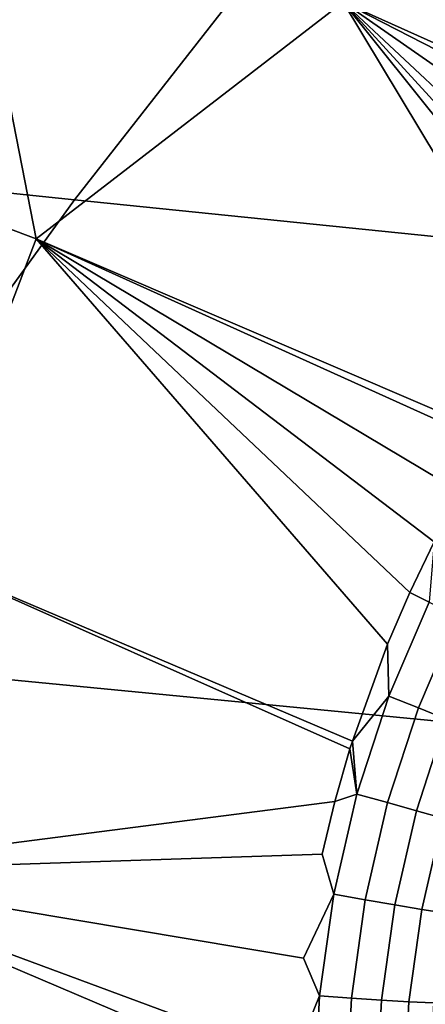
# Model space of a CAD drawing. Header units: metres. Extents: x -240 to 45, y -77 to 27.
# Tile 292 of 656: x -211.373 to -210.896, y 11.388 to 12.545. Entities that reach past the tile are written whole.
import ezdxf

# ---------------------------------------------------------------- set-up
doc = ezdxf.new("R2010")
doc.units = ezdxf.units.M
doc.layers.add('solid_102011X2', color=7, linetype='CONTINUOUS')

msp = doc.modelspace()

# ---------------------------------------------------------------- linework, layer by layer
at = {"layer": 'solid_102011X2'}
for points in [[(-210.905838, 12.847296, 308.287048), (-212.325012, 13.002214, 306.667603), (-212.733994, 12.481375, 306.971497), (-211.308487, 12.332944, 308.589203)], [(-210.469391, 12.431185, 270.91507), (-210.549332, 12.366222, 270.944824), (-210.993027, 12.565222, 271.057281), (-210.775665, 12.897919, 270.952515)], [(-209.482834, 12.695299, 309.899689), (-210.905838, 12.847296, 308.287048), (-211.308487, 12.332944, 308.589203), (-209.879379, 12.187286, 310.19989)], [(-211.353561, 12.28712, 271.173492), (-211.901596, 12.492936, 271.312622), (-211.897308, 12.52366, 271.310516), (-211.444153, 12.748298, 271.171539)], [(-211.353561, 12.28712, 271.173492), (-211.444153, 12.748298, 271.171539), (-210.993027, 12.565222, 271.057281)], [(-210.745865, 12.154848, 271.014496), (-210.814667, 12.056034, 271.036713), (-211.353561, 12.28712, 271.173492), (-210.993027, 12.565222, 271.057281)], [(-210.56958, 12.348129, 270.952271), (-210.993027, 12.565222, 271.057281), (-210.549332, 12.366222, 270.944824)], [(-210.705017, 12.20626, 271.00061), (-210.745865, 12.154848, 271.014496), (-210.993027, 12.565222, 271.057281)], [(-210.685486, 12.229256, 270.993835), (-210.705017, 12.20626, 271.00061), (-210.993027, 12.565222, 271.057281)], [(-210.662003, 12.255668, 270.985596), (-210.685486, 12.229256, 270.993835), (-210.993027, 12.565222, 271.057281)], [(-210.616791, 12.303032, 270.969452), (-210.662003, 12.255668, 270.985596), (-210.993027, 12.565222, 271.057281)], [(-210.60289, 12.309091, 270.964966), (-210.616791, 12.303032, 270.969452), (-210.993027, 12.565222, 271.057281), (-210.56958, 12.348129, 270.952271)], [(-211.920227, 12.393868, 271.319641), (-211.901596, 12.492936, 271.312622), (-211.353561, 12.28712, 271.173492), (-211.495758, 11.915363, 271.209106)], [(-211.308487, 12.332944, 308.589203), (-212.733994, 12.481375, 306.971497), (-213.125931, 11.941332, 307.262726), (-211.694382, 11.799582, 308.878815)], [(-209.879379, 12.187286, 310.19989), (-211.308487, 12.332944, 308.589203), (-211.694382, 11.799582, 308.878815), (-210.25943, 11.660456, 310.487579)], [(-210.940994, 11.811108, 271.071045), (-210.982086, 11.697277, 271.078644), (-211.495758, 11.915363, 271.209106), (-211.353561, 12.28712, 271.173492)], [(-210.820694, 12.046506, 271.038544), (-211.353561, 12.28712, 271.173492), (-210.814667, 12.056034, 271.036713)], [(-210.914825, 11.871736, 271.064972), (-210.940994, 11.811108, 271.071045), (-211.353561, 12.28712, 271.173492)], [(-210.885986, 11.931372, 271.057526), (-210.914825, 11.871736, 271.064972), (-211.353561, 12.28712, 271.173492)], [(-210.854568, 11.989706, 271.048706), (-210.885986, 11.931372, 271.057526), (-211.353561, 12.28712, 271.173492)], [(-210.820694, 12.046506, 271.038544), (-210.854568, 11.989706, 271.048706), (-211.353561, 12.28712, 271.173492)], [(-210.892105, 11.860601, 271.057983), (-210.914825, 11.871736, 271.064972), (-210.885986, 11.931372, 271.057526)], [(-211.002731, 11.62619, 271.081024), (-211.645004, 11.543896, 271.221161), (-211.495758, 11.915363, 271.209106), (-210.984985, 11.688057, 271.079041)], [(-210.984985, 11.688057, 271.079041), (-211.495758, 11.915363, 271.209106), (-210.982086, 11.697277, 271.078644)], [(-210.892105, 11.860601, 271.057983), (-210.939362, 11.749907, 271.068604), (-210.940994, 11.811108, 271.071045), (-210.914825, 11.871736, 271.064972)], [(-210.858704, 11.843593, 271.043091), (-210.904465, 11.736317, 271.053619), (-210.939362, 11.749907, 271.068604), (-210.892105, 11.860601, 271.057983)], [(-210.827667, 11.82711, 271.023315), (-210.871887, 11.723233, 271.033783), (-210.904465, 11.736317, 271.053619), (-210.858704, 11.843593, 271.043091)], [(-210.939362, 11.749907, 271.068604), (-210.982086, 11.697277, 271.078644), (-210.940994, 11.811108, 271.071045)], [(-210.25943, 11.660456, 310.487579), (-211.694382, 11.799582, 308.878815), (-212.062912, 11.248016, 309.155365), (-210.622406, 11.115605, 310.76239)], [(-210.939362, 11.749907, 271.068604), (-210.976776, 11.635097, 271.07428), (-210.982086, 11.697277, 271.078644)], [(-210.904465, 11.736317, 271.053619), (-210.940704, 11.625051, 271.059326), (-210.976776, 11.635097, 271.07428), (-210.939362, 11.749907, 271.068604)], [(-210.871887, 11.723233, 271.033783), (-210.906921, 11.6155, 271.03949), (-210.940704, 11.625051, 271.059326), (-210.904465, 11.736317, 271.053619)], [(-210.842209, 11.710894, 271.00943), (-210.876038, 11.606617, 271.015106), (-210.906921, 11.6155, 271.03949), (-210.871887, 11.723233, 271.033783)], [(-210.976776, 11.635097, 271.07428), (-210.984985, 11.688057, 271.079041), (-210.982086, 11.697277, 271.078644)], [(-210.976776, 11.635097, 271.07428), (-211.002731, 11.62619, 271.081024), (-210.984985, 11.688057, 271.079041)], [(-210.976776, 11.635097, 271.07428), (-211.003952, 11.517387, 271.075104), (-211.0177, 11.564534, 271.081726), (-211.002731, 11.62619, 271.081024)], [(-210.940704, 11.625051, 271.059326), (-210.96701, 11.510972, 271.060242), (-211.003952, 11.517387, 271.075104), (-210.976776, 11.635097, 271.07428)], [(-211.002731, 11.62619, 271.081024), (-211.0177, 11.564534, 271.081726), (-211.645004, 11.543896, 271.221161)], [(-210.906921, 11.6155, 271.03949), (-210.932358, 11.505041, 271.040466), (-210.96701, 11.510972, 271.060242), (-210.940704, 11.625051, 271.059326)], [(-210.876038, 11.606617, 271.015106), (-210.90062, 11.499701, 271.016174), (-210.932358, 11.505041, 271.040466), (-210.906921, 11.6155, 271.03949)], [(-210.848633, 11.59856, 270.986664), (-210.87236, 11.495047, 270.987793), (-210.90062, 11.499701, 271.016174), (-210.876038, 11.606617, 271.015106)], [(-211.003952, 11.517387, 271.075104), (-211.03952, 11.442567, 271.079559), (-211.645004, 11.543896, 271.221161), (-211.0177, 11.564534, 271.081726)], [(-211.053177, 11.208406, 271.063202), (-211.531799, 11.064316, 271.141541), (-211.645004, 11.543896, 271.221161), (-211.052536, 11.291499, 271.07077)], [(-211.051056, 11.323743, 271.073181), (-211.052536, 11.291499, 271.07077), (-211.645004, 11.543896, 271.221161)], [(-211.020615, 11.398044, 271.071198), (-211.051056, 11.323743, 271.073181), (-211.645004, 11.543896, 271.221161), (-211.03952, 11.442567, 271.079559)], [(-211.003952, 11.517387, 271.075104), (-211.020615, 11.398044, 271.071198), (-211.03952, 11.442567, 271.079559)], [(-210.96701, 11.510972, 271.060242), (-210.98317, 11.395304, 271.056519), (-211.020615, 11.398044, 271.071198), (-211.003952, 11.517387, 271.075104)], [(-210.932358, 11.505041, 271.040466), (-210.947983, 11.393031, 271.036926), (-210.98317, 11.395304, 271.056519), (-210.96701, 11.510972, 271.060242)], [(-210.90062, 11.499701, 271.016174), (-210.915726, 11.391269, 271.012787), (-210.947983, 11.393031, 271.036926), (-210.932358, 11.505041, 271.040466)], [(-210.87236, 11.495047, 270.987793), (-210.886963, 11.390048, 270.984558), (-210.915726, 11.391269, 271.012787), (-210.90062, 11.499701, 271.016174)], [(-211.020615, 11.398044, 271.071198), (-211.026657, 11.278311, 271.062805), (-211.051056, 11.323743, 271.073181)], [(-210.98317, 11.395304, 271.056519), (-210.989014, 11.279245, 271.04837), (-211.026657, 11.278311, 271.062805), (-211.020615, 11.398044, 271.071198)], [(-210.947983, 11.393031, 271.036926), (-210.953659, 11.280625, 271.029022), (-210.989014, 11.279245, 271.04837), (-210.98317, 11.395304, 271.056519)], [(-210.915726, 11.391269, 271.012787), (-210.921219, 11.282426, 271.005127), (-210.953659, 11.280625, 271.029022), (-210.947983, 11.393031, 271.036926)], [(-210.886963, 11.390048, 270.984558), (-210.892288, 11.284616, 270.977142), (-210.921219, 11.282426, 271.005127), (-210.915726, 11.391269, 271.012787)]]:
    msp.add_3dface(points, dxfattribs=at)

doc.saveas('drawing.dxf')
